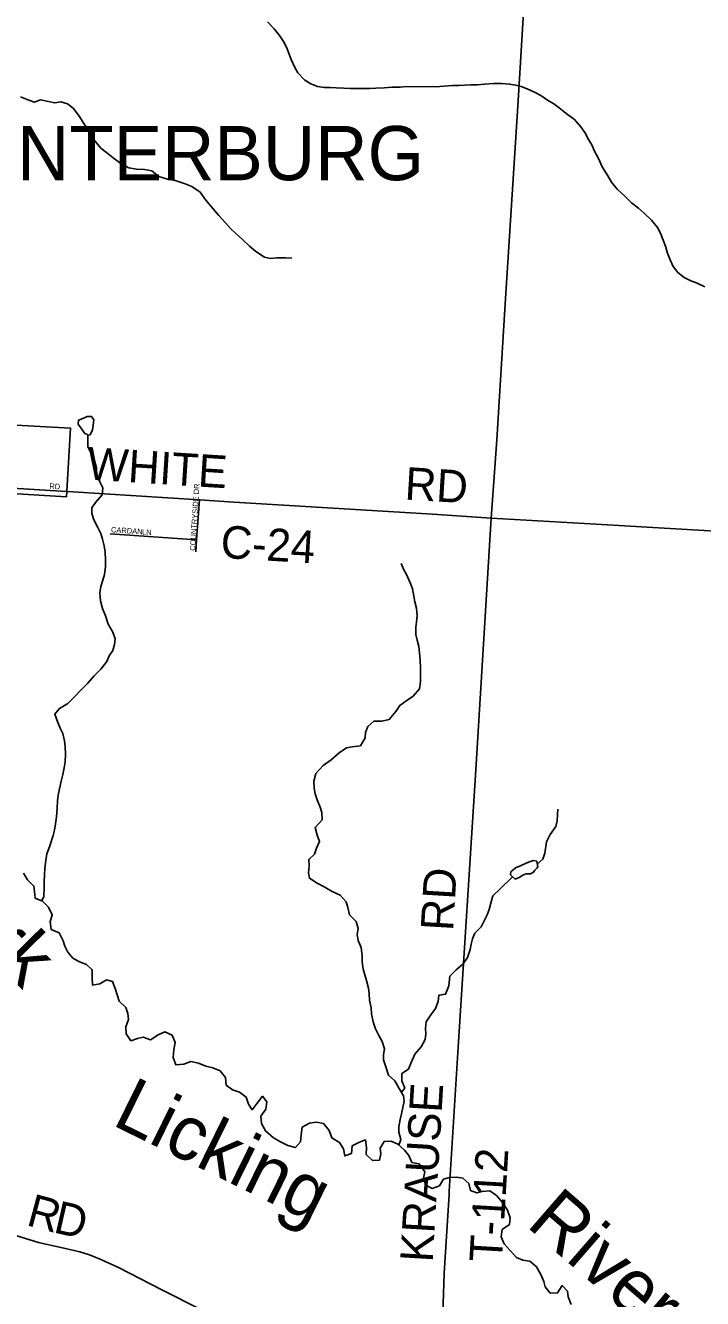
# Model space of a CAD drawing. Extents: x 1759416 to 2214760, y 252598 to 1116833.
# Drawn here: x 1916849 to 1923091, y 828969 to 840708 of the extents above; entities that cross this region are included whole.
import ezdxf

# ---------------------------------------------------------------- set-up
doc = ezdxf.new("R2010")
doc.units = 0
for name, color, linetype in [('GM_X_City_Street', 7, 'Continuous'), ('GM_X_City_Street_Text', 7, 'Continuous'), ('GM_X_Corporation', 7, 'Continuous'), ('GM_X_Corporation_Text', 7, 'Continuous'), ('GM_X_County_Road', 7, 'Continuous'), ('GM_X_County_Road_Text', 7, 'Continuous'), ('GM_X_Major_River', 7, 'Continuous'), ('GM_X_Major_River_Text', 7, 'Continuous'), ('GM_X_Minor_Lake', 7, 'Continuous'), ('GM_X_Minor_River', 7, 'Continuous'), ('GM_X_Township_Road', 7, 'Continuous'), ('GM_X_Township_Road_Text', 7, 'Continuous'), ('GM_X_Township_Subdivision', 7, 'Continuous'), ('GM_X_Township_Subdivision_Text', 7, 'Continuous')]:
    doc.layers.add(name, color=color, linetype=linetype)

msp = doc.modelspace()

# ---------------------------------------------------------------- linework, layer by layer
at = {"layer": 'GM_X_City_Street'}
msp.add_lwpolyline([(1915731, 836504), (1915832, 836498), (1917226, 836412), (1917240, 836411)], dxfattribs=at)
at = {"layer": 'GM_X_Corporation'}
msp.add_lwpolyline([(1915751, 837079), (1917264, 836994), (1917228, 836362), (1916722, 836393)], dxfattribs=at)
at = {"layer": 'GM_X_County_Road'}
for points in [[(1917240, 836411), (1917284, 836408), (1918452, 836334), (1918771, 836314), (1920601, 836203), (1921142, 836165), (1922002, 836115), (1923052, 836053), (1923258, 836041)], [(1915385, 830140), (1915724, 829968), (1915965, 829847), (1916162, 829751), (1916516, 829624), (1916969, 829485), (1917203, 829435), (1917350, 829400), (1917440, 829373), (1917542, 829330), (1917705, 829256), (1918107, 829050), (1918465, 828869), (1918726, 828709), (1918986, 828539), (1919156, 828428), (1919288, 828347), (1919327, 828329), (1919359, 828320), (1919435, 828299)]]:
    msp.add_lwpolyline(points, dxfattribs=at)
at = {"layer": 'GM_X_Major_River'}
for points in [[(1916832, 832893), (1916868, 832831), (1916927, 832773), (1916931, 832722), (1916938, 832662), (1917006, 832632), (1917062, 832578), (1917095, 832507), (1917075, 832443), (1917086, 832371), (1917158, 832341), (1917195, 832268), (1917213, 832218), (1917239, 832162), (1917286, 832108), (1917348, 832075), (1917410, 832051)], [(1917410, 832051), (1917465, 832001), (1917463, 831931), (1917466, 831860), (1917534, 831870), (1917596, 831908), (1917650, 831893), (1917676, 831827), (1917697, 831761), (1917711, 831711), (1917774, 831654), (1917792, 831598), (1917800, 831542), (1917775, 831476), (1917777, 831410), (1917820, 831346), (1917880, 831367), (1917934, 831379), (1918002, 831355), (1918072, 831402), (1918134, 831428), (1918200, 831398), (1918229, 831329), (1918217, 831265), (1918211, 831191), (1918236, 831123), (1918308, 831131), (1918374, 831154), (1918444, 831140), (1918512, 831113), (1918575, 831097), (1918643, 831068), (1918693, 831006), (1918700, 830936), (1918756, 830894), (1918823, 830871), (1918883, 830827), (1918905, 830763), (1918938, 830710), (1918985, 830770), (1919033, 830834), (1919075, 830784), (1919066, 830716), (1919020, 830652), (1919025, 830584), (1919063, 830515), (1919136, 830451), (1919200, 830414), (1919266, 830380), (1919337, 830362), (1919384, 830415), (1919390, 830479), (1919401, 830551), (1919467, 830587), (1919531, 830597), (1919596, 830582), (1919650, 830518), (1919673, 830450), (1919743, 830409), (1919781, 830349), (1919792, 830285), (1919854, 830308), (1919861, 830378), (1919927, 830412), (1919983, 830432), (1919992, 830363), (1919990, 830297), (1920047, 830241), (1920111, 830245), (1920126, 830303), (1920120, 830357), (1920155, 830416), (1920220, 830420), (1920282, 830394), (1920342, 830337), (1920383, 830287), (1920411, 830225), (1920477, 830210), (1920530, 830138), (1920518, 830078), (1920539, 830014), (1920597, 829983), (1920665, 830009), (1920703, 830071), (1920757, 830086), (1920821, 830088), (1920881, 830080), (1920937, 830029), (1920952, 829965), (1921010, 829943), (1921060, 829956), (1921130, 829962), (1921192, 829920), (1921245, 829855), (1921293, 829783), (1921318, 829715), (1921312, 829653), (1921244, 829605), (1921233, 829537), (1921263, 829475), (1921318, 829412)], [(1921318, 829412), (1921376, 829348), (1921435, 829324), (1921497, 829315), (1921559, 829261), (1921600, 829192), (1921628, 829128), (1921641, 829078), (1921687, 829018), (1921755, 829021), (1921797, 829089), (1921845, 829037), (1921853, 828985), (1921880, 828914)]]:
    msp.add_lwpolyline(points, dxfattribs=at)
at = {"layer": 'GM_X_Minor_Lake'}
for points in [[(1917446, 836934), (1917468, 836980), (1917474, 837024), (1917479, 837071), (1917457, 837103), (1917417, 837101), (1917377, 837083), (1917339, 837069), (1917333, 837031), (1917359, 836997)], [(1917359, 836997), (1917397, 836945), (1917414, 836938), (1917423, 836931), (1917446, 836934)], [(1921562, 833003), (1921534, 833007), (1921500, 832999), (1921464, 832985), (1921418, 832961), (1921366, 832941), (1921324, 832905), (1921320, 832877), (1921362, 832837), (1921400, 832851), (1921433, 832873), (1921465, 832885), (1921505, 832885), (1921531, 832901), (1921543, 832919)], [(1921543, 832919), (1921564, 832939), (1921571, 832950), (1921562, 833003)]]:
    msp.add_lwpolyline(points, dxfattribs=at)
at = {"layer": 'GM_X_Minor_River'}
for points in [[(1923112, 838297), (1923040, 838333), (1922982, 838353), (1922922, 838385), (1922864, 838429), (1922819, 838486), (1922791, 838546), (1922767, 838608), (1922749, 838672), (1922729, 838728), (1922702, 838792), (1922674, 838844), (1922620, 838913), (1922554, 838977), (1922499, 839023), (1922437, 839073), (1922375, 839134), (1922305, 839200), (1922250, 839264), (1922216, 839322), (1922164, 839405), (1922131, 839481), (1922095, 839549), (1922069, 839607), (1922039, 839657), (1922005, 839722), (1921970, 839774), (1921906, 839844), (1921846, 839888), (1921770, 839950), (1921719, 839985), (1921661, 840019), (1921601, 840061), (1921547, 840089), (1921475, 840125), (1921420, 840146), (1921368, 840156), (1921312, 840168), (1921238, 840174), (1921164, 840174), (1921080, 840168), (1921015, 840162), (1920955, 840161), (1920895, 840157), (1920843, 840155), (1920785, 840153), (1920707, 840149), (1920631, 840143), (1920362, 840144), (1920304, 840140), (1920230, 840138), (1920156, 840134), (1920078, 840130), (1920023, 840128), (1919957, 840127), (1919841, 840127), (1919783, 840131), (1919713, 840133), (1919657, 840135), (1919605, 840137), (1919540, 840146), (1919480, 840170), (1919424, 840204), (1919360, 840270), (1919333, 840320), (1919299, 840393), (1919279, 840443), (1919255, 840507), (1919227, 840559), (1919190, 840615), (1919142, 840677), (1919080, 840742)], [(1916803, 840051), (1916879, 840019), (1916933, 840001), (1916987, 840021), (1917061, 840007), (1917118, 839994), (1917174, 840004), (1917236, 839986), (1917288, 839946), (1917348, 839868), (1917381, 839814), (1917413, 839763), (1917447, 839697), (1917487, 839643), (1917543, 839577), (1917596, 839537), (1917658, 839488), (1917728, 839434), (1917802, 839394), (1917871, 839382), (1917945, 839380), (1918013, 839369), (1918079, 839315), (1918157, 839291), (1918230, 839277), (1918322, 839249), (1918382, 839222), (1918458, 839172), (1918513, 839096), (1918561, 839038), (1918631, 838957), (1918694, 838887), (1918740, 838837), (1918792, 838787), (1918848, 838733), (1918913, 838674), (1918971, 838624), (1919053, 838572), (1919107, 838560), (1919165, 838564), (1919246, 838565), (1919304, 838561)], [(1916999, 832635), (1917019, 832676), (1917021, 832758), (1917021, 832808), (1917025, 832878), (1917027, 832934), (1917035, 833013), (1917046, 833071), (1917070, 833135), (1917104, 833239), (1917116, 833289), (1917126, 833345), (1917136, 833411), (1917142, 833491), (1917145, 833559), (1917149, 833611), (1917161, 833669), (1917179, 833739), (1917193, 833800), (1917205, 833864), (1917215, 833918), (1917218, 833988), (1917216, 834058), (1917208, 834112), (1917192, 834178), (1917170, 834228), (1917148, 834282), (1917119, 834359), (1917163, 834411), (1917239, 834455), (1917297, 834513), (1917359, 834580), (1917421, 834642), (1917483, 834710), (1917545, 834772), (1917599, 834842), (1917621, 834896), (1917653, 834946), (1917671, 834999), (1917677, 835051), (1917653, 835113), (1917612, 835189), (1917588, 835265), (1917558, 835331), (1917540, 835404), (1917535, 835478), (1917545, 835536), (1917561, 835592), (1917577, 835644), (1917585, 835716), (1917587, 835780), (1917583, 835852), (1917573, 835910), (1917558, 835972), (1917542, 836025), (1917516, 836079), (1917480, 836149), (1917460, 836207), (1917461, 836259), (1917493, 836309), (1917555, 836379), (1917561, 836445), (1917535, 836501), (1917505, 836568), (1917503, 836628), (1917486, 836698), (1917458, 836756), (1917424, 836826), (1917423, 836931)], [(1920292, 830384), (1920308, 830437), (1920292, 830503), (1920290, 830554), (1920304, 830620), (1920316, 830674), (1920328, 830732), (1920339, 830790), (1920335, 830840), (1920293, 830906), (1920255, 830976), (1920196, 831030), (1920170, 831105), (1920150, 831169), (1920150, 831219), (1920158, 831271), (1920136, 831341), (1920105, 831395), (1920077, 831455), (1920053, 831522), (1920039, 831594), (1920035, 831650), (1920020, 831720), (1920018, 831780), (1920012, 831832), (1919992, 831902), (1919976, 831953), (1919962, 832007), (1919953, 832075), (1919953, 832129), (1919945, 832205), (1919917, 832271), (1919907, 832327), (1919916, 832381), (1919896, 832446), (1919836, 832506), (1919820, 832574), (1919804, 832626), (1919751, 832690), (1919677, 832724), (1919609, 832761), (1919539, 832799), (1919466, 832845), (1919458, 832895), (1919464, 832955), (1919460, 833019), (1919514, 833067), (1919532, 833121), (1919560, 833185), (1919539, 833242), (1919519, 833312), (1919585, 833382), (1919581, 833450), (1919565, 833500), (1919539, 833568), (1919520, 833622), (1919510, 833676), (1919508, 833741), (1919526, 833811), (1919594, 833885), (1919668, 833938), (1919740, 834000), (1919808, 834046), (1919862, 834058), (1919936, 834066), (1919980, 834140), (1919984, 834190), (1920006, 834244), (1920060, 834292), (1920134, 834292), (1920202, 834310), (1920264, 834382), (1920300, 834438), (1920356, 834478), (1920424, 834524), (1920480, 834592), (1920492, 834658), (1920490, 834730), (1920492, 834782), (1920487, 834856), (1920481, 834924), (1920475, 834983), (1920459, 835039), (1920449, 835091), (1920449, 835159), (1920453, 835209), (1920460, 835269), (1920454, 835335), (1920438, 835395), (1920430, 835447), (1920416, 835514), (1920398, 835564), (1920361, 835646), (1920335, 835696), (1920311, 835746)], [(1921566, 832976), (1921617, 833021), (1921636, 833077), (1921652, 833181), (1921686, 833249), (1921738, 833323), (1921750, 833375), (1921754, 833429), (1921756, 833483)], [(1920314, 830873), (1920345, 830910), (1920319, 830978), (1920317, 831044), (1920379, 831084), (1920409, 831152), (1920437, 831222), (1920498, 831290), (1920532, 831358), (1920540, 831410), (1920538, 831460), (1920542, 831521), (1920586, 831585), (1920628, 831643), (1920652, 831709), (1920660, 831767), (1920722, 831775), (1920752, 831853), (1920761, 831943), (1920819, 831999), (1920883, 832057), (1920925, 832113), (1920949, 832187), (1920957, 832237), (1920969, 832287), (1920991, 832337), (1921049, 832397), (1921077, 832453), (1921105, 832507), (1921125, 832557), (1921142, 832627), (1921158, 832683), (1921222, 832745), (1921339, 832859)]]:
    msp.add_lwpolyline(points, dxfattribs=at)
at = {"layer": 'GM_X_Township_Road'}
for points in [[(1920756, 829958), (1920838, 831286), (1921001, 833843), (1921142, 836165), (1921194, 836888), (1921270, 838142), (1921391, 840014), (1921469, 841291), (1921461, 841322), (1921454, 841334), (1921424, 841348), (1920892, 841375), (1920856, 841381), (1920838, 841394), (1920818, 841424), (1920832, 841578), (1920923, 842865), (1921013, 844405)], [(1920654, 828240), (1920672, 828288), (1920681, 828353), (1920709, 829204), (1920754, 829928), (1920756, 829958)]]:
    msp.add_lwpolyline(points, dxfattribs=at)
at = {"layer": 'GM_X_Township_Subdivision'}
for points in [[(1918419, 835855), (1918426, 835964), (1918452, 836334)], [(1917630, 836020), (1918426, 835964)]]:
    msp.add_lwpolyline(points, dxfattribs=at)

# ---------------------------------------------------------------- texts
at = {"layer": 'GM_X_City_Street_Text'}
msp.add_text('RD', height=50, rotation=356.9884, dxfattribs=at).set_placement((1917068, 836436))
at = {"layer": 'GM_X_Corporation_Text'}
msp.add_text('CENTERBURG', height=500, rotation=0, dxfattribs=at).set_placement((1915842, 839281))
at = {"layer": 'GM_X_County_Road_Text'}
for s, rotation, p in [('WHITE', 356.3796, (1917410, 836522)), ('RD', 356.5467, (1920340, 836337)), ('C-24', 356.5532, (1918642, 835800)), ('R', 344.9532, (1916847, 829648)), ('D', 347.1802, (1917097, 829581))]:
    msp.add_text(s, height=300, rotation=rotation, dxfattribs=at).set_placement(p)
at = {"layer": 'GM_X_Major_River_Text'}
for s, height, rotation, p in [('Fork', 500, 314.8493, (1915880, 832761)), ('Licking', 499.9, 333.7882, (1917635, 830576)), ('River', 500, 319.057, (1921455, 829642))]:
    msp.add_text(s, height=height, rotation=rotation, dxfattribs=at).set_placement(p)
at = {"layer": 'GM_X_Township_Road_Text'}
for s, rotation, p in [('RD', 86.5467, (1920791, 832354)), ('KRAUSE', 86.5629, (1920602, 829299)), ('T-112', 86.6334, (1921240, 829300))]:
    msp.add_text(s, height=300, rotation=rotation, dxfattribs=at).set_placement(p)
at = {"layer": 'GM_X_Township_Subdivision_Text'}
for s, rotation, p in [('COUNTRYSIDE DR', 86.2185, (1918413, 835863)), ('CARDAN', 356.12, (1917636, 836035)), ('LN', 356.989, (1917922, 836013))]:
    msp.add_text(s, height=50, rotation=rotation, dxfattribs=at).set_placement(p)

doc.saveas('drawing.dxf')
